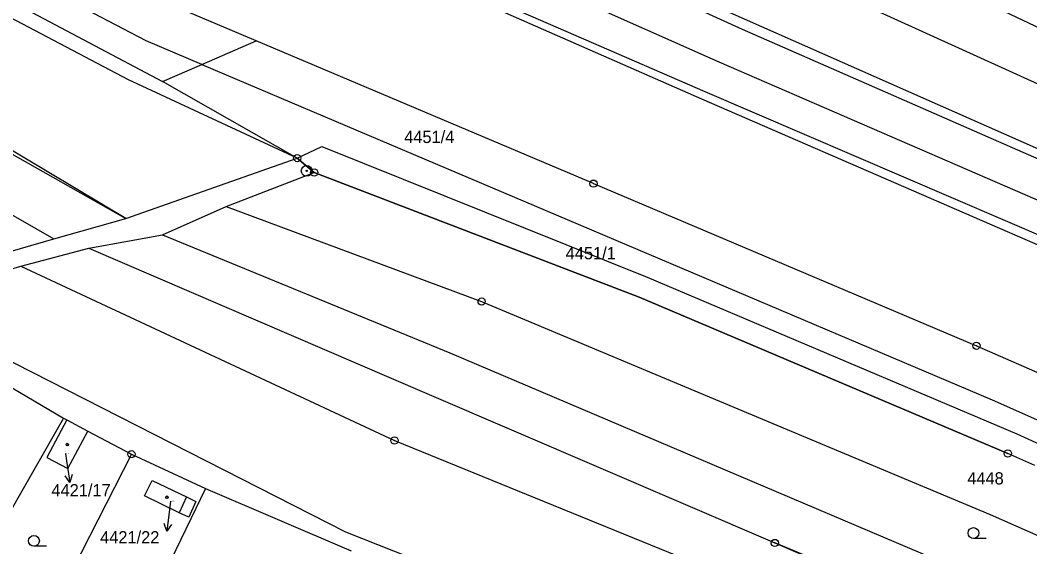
# Model space of a CAD drawing. Extents: x -593183 to -588034, y -1130415 to -1124994.
# Drawn here: x -589397.8 to -589257.9, y -1128719.6 to -1128646.6 of the extents above; entities that cross this region are included whole.
import ezdxf

# ---------------------------------------------------------------- set-up
doc = ezdxf.new("R2010")
doc.units = 0
for name, color, linetype in [('Vrstva 1', 7, 'Continuous'), ('Vrstva 16', 7, 'Continuous'), ('Vrstva 18', 7, 'Continuous'), ('Vrstva 19', 7, 'Continuous'), ('Vrstva 24', 7, 'Continuous'), ('Vrstva 25', 7, 'Continuous'), ('Vrstva 27', 7, 'Continuous'), ('Vrstva 4', 7, 'Continuous')]:
    doc.layers.add(name, color=color, linetype=linetype)

msp = doc.modelspace()

# ---------------------------------------------------------------- linework, layer by layer
at = {"layer": 'Vrstva 1'}
for p, q in [((-589247.52, -1128659.68), (-589332.2, -1128621.12)), ((-589244.57, -1128653.38), (-589295.95, -1128629.03)), ((-589300.94, -1128652.45), (-589352.14, -1128629.62)), ((-589245.97, -1128669.23), (-589335.55, -1128629.58)), ((-589297.67, -1128647.89), (-589335.9, -1128630.46)), ((-589383.19, -1128674.1), (-589451.55, -1128633.23)), ((-589302.88, -1128656.56), (-589354.1, -1128634.25)), ((-589451.57, -1128635.37), (-589383.19, -1128674.1)), ((-589303.34, -1128657.54), (-589354.46, -1128635.09)), ((-589380.37, -1128649.46), (-589406, -1128636.07)), ((-589382.81, -1128654.86), (-589408.98, -1128641.1)), ((-589365.12, -1128649.47), (-589377.92, -1128644.05)), ((-589245.73, -1128670.69), (-589297.67, -1128647.89)), ((-589372.65, -1128652.74), (-589380.37, -1128649.46)), ((-589372.65, -1128652.74), (-589365.12, -1128649.47)), ((-589318.34, -1128669.27), (-589365.12, -1128649.47)), ((-589378.12, -1128655.11), (-589372.65, -1128652.74)), ((-589372.65, -1128652.74), (-589263.06, -1128699.26)), ((-589224.47, -1128685.59), (-589300.94, -1128652.45)), ((-589359.42, -1128665.73), (-589382.81, -1128654.86)), ((-589359.42, -1128665.73), (-589378.12, -1128655.11)), ((-589226.73, -1128689.23), (-589302.88, -1128656.56)), ((-589227.51, -1128690.48), (-589303.34, -1128657.54)), ((-589418.57, -1128662.41), (-589393.15, -1128676.92)), ((-589383.19, -1128674.1), (-589359.42, -1128665.73)), ((-589359.42, -1128665.73), (-589357.07, -1128667.73)), ((-589369.26, -1128672.46), (-589357.07, -1128667.73)), ((-589357.07, -1128667.73), (-589312, -1128685.02)), ((-589318.34, -1128669.27), (-589265.25, -1128691.74)), ((-589378.1, -1128676.38), (-589369.26, -1128672.46)), ((-589369.26, -1128672.46), (-589333.85, -1128685.62)), ((-589393.15, -1128676.92), (-589383.19, -1128674.1)), ((-589388.31, -1128678.22), (-589378.1, -1128676.38)), ((-589378.1, -1128676.38), (-589338.24, -1128692.71)), ((-589402.27, -1128679.53), (-589393.15, -1128676.92)), ((-589397.75, -1128680.7), (-589388.31, -1128678.22)), ((-589388.31, -1128678.22), (-589341.77, -1128698.24)), ((-589414.96, -1128685.85), (-589397.75, -1128680.7)), ((-589397.75, -1128680.7), (-589345.93, -1128704.88)), ((-589312, -1128685.02), (-589260.9, -1128706.68)), ((-589414.96, -1128685.85), (-589352.72, -1128717.54)), ((-589333.85, -1128685.62), (-589263.34, -1128715.14)), ((-589409.39, -1128691.39), (-589391.81, -1128701.8)), ((-589265.25, -1128691.74), (-589252.56, -1128697.31)), ((-589338.24, -1128692.71), (-589265.83, -1128723.47)), ((-589341.77, -1128698.24), (-589293.2, -1128719.08)), ((-589263.06, -1128699.26), (-589254.86, -1128702.88)), ((-589391.81, -1128701.8), (-589400.65, -1128717.17)), ((-589391.81, -1128701.8), (-589391.37, -1128702.03)), ((-589391.37, -1128702.03), (-589394.12, -1128707.21)), ((-589391.37, -1128702.03), (-589388.47, -1128703.57)), ((-589391.22, -1128708.75), (-589388.47, -1128703.57)), ((-589388.47, -1128703.57), (-589382.41, -1128706.78)), ((-589345.93, -1128704.88), (-589269.61, -1128735.92)), ((-589382.41, -1128706.78), (-589397.18, -1128735.78)), ((-589394.12, -1128707.21), (-589391.22, -1128708.75)), ((-589382.41, -1128706.78), (-589372.16, -1128711.51)), ((-589257.14, -1128708.36), (-589260.9, -1128706.68)), ((-589372.16, -1128711.51), (-589386.65, -1128741.45)), ((-589380.61, -1128712.54), (-589379.54, -1128710.41)), ((-589379.54, -1128710.41), (-589374.79, -1128712.69)), ((-589372.16, -1128711.51), (-589351.92, -1128720.17)), ((-589375.8, -1128714.9), (-589380.61, -1128712.54)), ((-589374.79, -1128712.69), (-589373.5, -1128713.31)), ((-589373.5, -1128713.31), (-589374.46, -1128715.49)), ((-589374.46, -1128715.49), (-589375.8, -1128714.9)), ((-589263.34, -1128715.14), (-589226.94, -1128731.17)), ((-589352.72, -1128717.54), (-589228.52, -1128766.38)), ((-589275.85, -1128726.24), (-589293.2, -1128719.08)), ((-589293.2, -1128719.08), (-589267.73, -1128730.01))]:
    msp.add_line(p, q, dxfattribs=at)
at = {"layer": 'Vrstva 16'}
for p, q in [((-589391.56, -1128706.69), (-589391.41, -1128707.71)), ((-589376.97, -1128713.29), (-589377.12, -1128714.46))]:
    msp.add_line(p, q, dxfattribs=at)
at = {"layer": 'Vrstva 24'}
for centre, radius in [((-589359.42, -1128665.73), 0.5), ((-589359.42, -1128665.73), 0.0327), ((-589358.11, -1128667.5), 0.75), ((-589358.11, -1128667.5), 0.0903), ((-589357.07, -1128667.73), 0.5), ((-589357.07, -1128667.73), 0.0327), ((-589318.34, -1128669.27), 0.5), ((-589318.34, -1128669.27), 0.0327), ((-589333.85, -1128685.62), 0.5), ((-589333.85, -1128685.62), 0.0327), ((-589265.25, -1128691.74), 0.5), ((-589265.25, -1128691.74), 0.0327), ((-589345.93, -1128704.88), 0.5), ((-589345.93, -1128704.88), 0.0327), ((-589382.41, -1128706.78), 0.5), ((-589382.41, -1128706.78), 0.0327), ((-589260.9, -1128706.68), 0.5), ((-589260.9, -1128706.68), 0.0327), ((-589293.2, -1128719.08), 0.5), ((-589293.2, -1128719.08), 0.0327)]:
    msp.add_circle(centre, radius, dxfattribs=at)
at = {"layer": 'Vrstva 25'}
for p, q in [((-589391.41, -1128707.71), (-589390.96, -1128710.68)), ((-589377.12, -1128714.46), (-589377.49, -1128717.44)), ((-589263.91, -1128718.45), (-589265.66, -1128718.45)), ((-589394.17, -1128719.54), (-589395.92, -1128719.54))]:
    msp.add_line(p, q, dxfattribs=at)
for points in [[(-589390.62, -1128709.61), (-589390.96, -1128710.68), (-589391.61, -1128709.76)], [(-589376.87, -1128716.51), (-589377.49, -1128717.44), (-589377.86, -1128716.38)]]:
    msp.add_lwpolyline(points, dxfattribs=at)
for centre, radius in [((-589391.3, -1128705.44), 0.175), ((-589391.3, -1128705.44), 0.15), ((-589377.49, -1128712.74), 0.175), ((-589377.49, -1128712.74), 0.15), ((-589265.66, -1128717.7), 0.75), ((-589395.92, -1128718.79), 0.75)]:
    msp.add_circle(centre, radius, dxfattribs=at)
at = {"layer": 'Vrstva 27'}
for p, q in [((-589359.42, -1128665.73), (-589356.02, -1128664.1)), ((-589356.02, -1128664.1), (-589310.88, -1128682.24)), ((-589357.07, -1128667.73), (-589359.42, -1128665.73)), ((-589312, -1128685.02), (-589357.07, -1128667.73)), ((-589310.88, -1128682.24), (-589259.65, -1128703.95)), ((-589260.9, -1128706.68), (-589312, -1128685.02)), ((-589259.65, -1128703.95), (-589255.99, -1128705.6)), ((-589257.14, -1128708.36), (-589260.9, -1128706.68))]:
    msp.add_line(p, q, dxfattribs=at)
at = {"layer": 'Vrstva 4'}
for p, q in [((-589407.92, -1128639.3), (-589378.12, -1128655.11)), ((-589374.79, -1128712.69), (-589375.8, -1128714.9))]:
    msp.add_line(p, q, dxfattribs=at)

# ---------------------------------------------------------------- texts
at = {"layer": 'Vrstva 16'}
for s, p in [('4421/17', (-589393.5, -1128712.62)), ('4421/22', (-589386.75, -1128719.14)), ('4421/22', (-589386.75, -1128719.14)), ('4421/22', (-589386.75, -1128719.14))]:
    msp.add_text(s, height=1.7, dxfattribs=at).set_placement(p)
at = {"layer": 'Vrstva 18'}
for s, p in [('4451/4', (-589344.59, -1128663.64)), ('4451/1', (-589322.2, -1128679.76)), ('4448', (-589266.52, -1128710.97))]:
    msp.add_text(s, height=1.7, dxfattribs=at).set_placement(p)
at = {"layer": 'Vrstva 19'}
for s, p in [('4421/17', (-589391.56, -1128706.69)), ('4421/22', (-589376.97, -1128713.29))]:
    msp.add_text(s, height=0.1, dxfattribs=at).set_placement(p)

doc.saveas('drawing.dxf')
